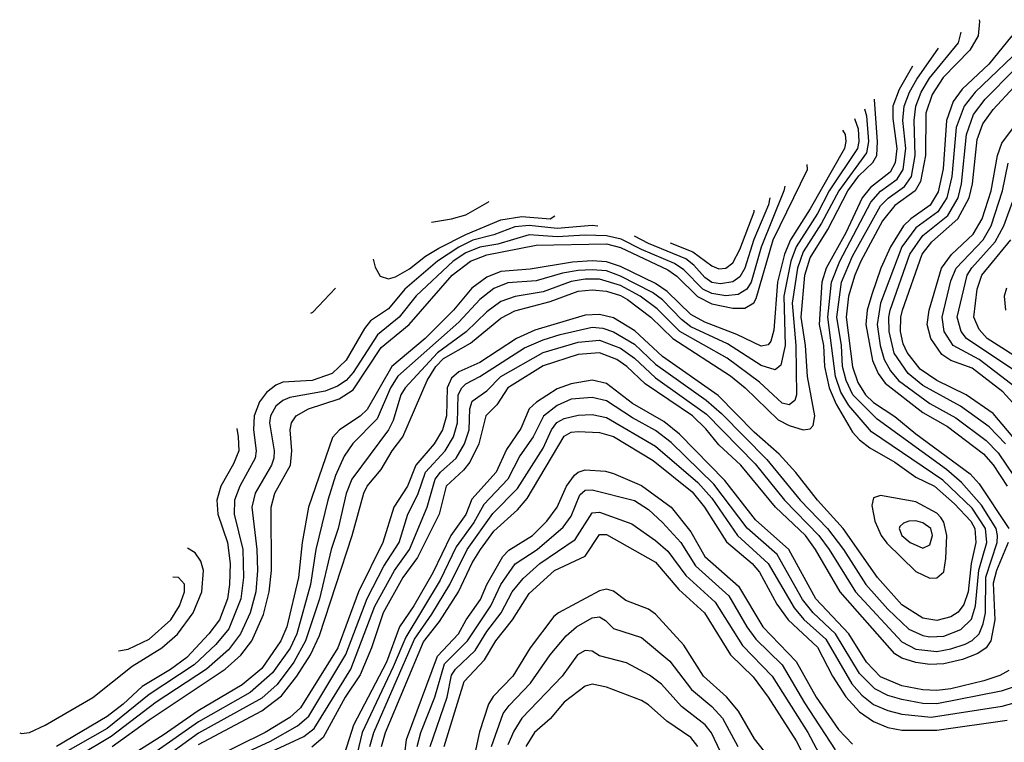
# Model space of a CAD drawing. Header units: inches. Extents: x 884549 to 1028252, y 526810 to 653624.
# Tile 331 of 656: x 892762 to 895562, y 637362 to 639416. Entities that reach past the tile are written whole.
import ezdxf

# ---------------------------------------------------------------- set-up
doc = ezdxf.new("R2010")
doc.units = ezdxf.units.IN
doc.header["$MEASUREMENT"] = 0
doc.layers.add('A8693', color=7, linetype='Continuous')

msp = doc.modelspace()

# ---------------------------------------------------------------- linework, layer by layer
at = {"layer": 'A8693', "color": 5}
for points, elevation in [([(895490.4, 639416.2), (895491.3, 639411.3), (895487.1, 639370), (895463.1, 639330), (895387.8, 639252.2), (895356.2, 639203.8), (895338.5, 639150), (895337.1, 639030), (895323.5, 638956.5), (895308, 638930), (895250, 638887.5), (895215.5, 638844.5), (895153.4, 638730), (895136.5, 638690), (895118.7, 638630), (895111.6, 638570), (895129.5, 638429.5), (895144.8, 638384.8), (895166.8, 638350), (895190, 638327.9), (895250, 638288.3), (895310, 638238.7), (895464.8, 638124.8), (895490, 638096.3), (895574.2, 637970)], 3820), ([(893370, 637285.6), (893570, 637378.7), (893598.8, 637401.2), (893703.5, 637570), (893771.5, 637748.5), (893827.1, 637850), (893870.5, 637910), (893920.7, 638030), (893943, 638110), (893958.5, 638130), (894002.6, 638170), (894026.8, 638210), (894040, 638250), (894042.2, 638310), (894048.2, 638331.8), (894090, 638361), (894130, 638401.3), (894249.9, 638470), (894350, 638499.4), (894410, 638504.9), (894470, 638482.3), (894510, 638453.9), (894570, 638398.4), (894714.7, 638294.7), (894853.2, 638153.2), (894936.4, 638050), (895034.2, 637950), (895063.8, 637910), (895138.3, 637790), (895270, 637647.6), (895310, 637626.7), (895370, 637619.8), (895410, 637627.1), (895450, 637640.7), (895470, 637650.8), (895490, 637670.1), (895501.8, 637698.2), (895507.7, 637730), (895508.7, 637831.3), (895540.9, 637930), (895542.7, 637950), (895538.2, 637970), (895496.3, 638036.3), (895440, 638100), (895397.2, 638137.2), (895200.2, 638280.2), (895131, 638350), (895112.2, 638390), (895101.8, 638430), (895098.7, 638490), (895085.5, 638570), (895099.1, 638670), (895130, 638744.1), (895210, 638887), (895231.3, 638908.7), (895277.8, 638942.2), (895297.3, 638970), (895308.4, 639030), (895304.8, 639130), (895310.1, 639170), (895325.3, 639210), (895349.3, 639250), (895430.9, 639350), (895438.8, 639380.3)], 3840), ([(895583.3, 639370), (895517.2, 639290), (895441.3, 639218.7), (895416.5, 639183.5), (895397, 639130), (895387.8, 638992.2), (895373.3, 638926.7), (895350.9, 638889.1), (895295.7, 638850), (895275, 638830), (895237.8, 638770), (895210.5, 638710), (895184.8, 638635.2), (895171.7, 638590), (895168.2, 638550), (895186.8, 638446.8), (895202.7, 638410), (895222.4, 638382.4), (895330, 638299.6), (895399.7, 638259.7), (895502.2, 638182.2), (895530, 638151), (895570, 638090.2)], 3780), ([(893350, 637306.9), (893474.9, 637365.1), (893551.9, 637408.1), (893583.9, 637436.1), (893688.9, 637611.1), (893749.4, 637770.6), (893797.6, 637862.4), (893840.7, 637930), (893865, 638010), (893893.8, 638066.2), (893915.5, 638130), (893971.3, 638190), (893995, 638230), (894007.1, 638270), (894008.7, 638350), (894018.7, 638370), (894030, 638381.2), (894070, 638401.8), (894197.1, 638482.9), (894250, 638506.1), (894298.5, 638521.5), (894390, 638541.8), (894419.6, 638539.6), (894450, 638528.9), (894510, 638493.6), (894570, 638437.1), (894714.2, 638334.2), (894757, 638297), (894886.1, 638166.1), (894981.5, 638050), (895058.8, 637970), (895104.3, 637910), (895167.5, 637810), (895230, 637739.9), (895290, 637683.8), (895330, 637665), (895350, 637661.4), (895390, 637663.7), (895438, 637682), (895468.5, 637711.5), (895479.7, 637750), (895489.2, 637850.8), (895511.6, 637930), (895508.3, 637970), (895470, 638027.7), (895387.1, 638107.1), (895184.1, 638244.1), (895119.1, 638319.1), (895096.8, 638356.8), (895081.6, 638401.6), (895059.7, 638570), (895070.5, 638670), (895093.9, 638730), (895182.3, 638897.7), (895210, 638928.5), (895257, 638963), (895273.7, 638990), (895281.6, 639050), (895273.4, 639130), (895276.8, 639170), (895292, 639210), (895312.9, 639247.1), (895374.3, 639335.3)], 3860), ([(895627.3, 639352.7), (895478.9, 639210), (895447.2, 639170), (895424.9, 639110), (895412.7, 638970), (895397.9, 638910), (895372.7, 638870), (895310, 638824.3), (895270.3, 638770), (895209.9, 638610.1), (895199.9, 638550), (895208.5, 638490), (895220.3, 638450), (895238.2, 638418.2), (895261.1, 638390), (895350, 638324.7), (895424.2, 638284.2), (895510, 638219.4), (895544.5, 638184.5), (895590, 638117.7)], 3760), ([(895300.9, 639284.1), (895262.5, 639217.5), (895244.5, 639170), (895244.4, 639135.6), (895255.7, 639050), (895251.2, 639008.8), (895237.1, 638982.9), (895181.2, 638938.8), (895157.3, 638910), (895110.5, 638810), (895055.4, 638710), (895043.1, 638670), (895035.4, 638550), (895047.3, 638490), (895050.7, 638430), (895063.1, 638370), (895083.1, 638323.1), (895130, 638243.6), (895150, 638221.4), (895179.2, 638199.2), (895250, 638158), (895310, 638115.5), (895363.5, 638090), (895420.2, 638040.2), (895466.3, 637990), (895477.7, 637970), (895480.6, 637930), (895466.9, 637870), (895458.7, 637790), (895446.2, 637753.8), (895430, 637732.2), (895410, 637718.9), (895370, 637708.3), (895330, 637714.7), (895270, 637752.9), (895201.4, 637830), (895103.8, 637970), (895030.1, 638050), (894969.2, 638129.2), (894921, 638181), (894850, 638243.8), (894748, 638348), (894590, 638458.6), (894511.2, 638531.2), (894450, 638568.3), (894410, 638578.2), (894370, 638575.8), (894226.4, 638533.6), (894174.1, 638510), (894070, 638441.6), (894010, 638415.5), (893990, 638396.8), (893977.4, 638370), (893975.3, 638290), (893964, 638250), (893940.7, 638210), (893888.3, 638150), (893864.1, 638090), (893825.6, 638030), (893794.3, 637930), (893725.2, 637790), (893666.4, 637630), (893560.6, 637459.4), (893530, 637432.5), (893459.6, 637390), (893306.3, 637313.7)], 3880), ([(895565, 638210), (895518.8, 638258.8), (895437, 638317), (895330, 638376.6), (895288.3, 638410), (895248.3, 638468.3), (895234.3, 638530), (895233.3, 638570), (895237.4, 638590), (895293, 638750), (895330, 638802.6), (895400.8, 638859.2), (895430, 638910), (895440.1, 638950), (895454, 639090), (895473.7, 639146.3), (895507.5, 639190), (895590, 639273.5)], 3740), ([(895651.8, 638151.8), (895530, 638296.5), (895453.4, 638350), (895370, 638390.2), (895322.6, 638422.6), (895285.3, 638470), (895274.4, 638494.4), (895266.4, 638530), (895267, 638570), (895272, 638590), (895327.8, 638750), (895355.4, 638784.6), (895429.8, 638850), (895461.6, 638910), (895471, 638950), (895484.5, 639075.5), (895500.2, 639119.8), (895530, 639160.5), (895590, 639225.4)], 3720), ([(893270, 637355.6), (893450, 637451.3), (893506.2, 637493.8), (893550, 637550.1), (893588.3, 637610), (893614.2, 637665.8), (893707.2, 637950), (893740.3, 638070), (893750.2, 638090), (893790, 638136.9), (893820.6, 638190), (893851, 638230), (893920.8, 638390), (893945, 638430), (893967.1, 638452.9), (894043.4, 638496.6), (894130, 638567.5), (894170, 638588), (894270, 638614.6), (894350, 638644.1), (894390, 638648.5), (894430, 638644.2), (894470, 638632.1), (894490, 638620.7), (894556.5, 638570), (894618.6, 638510), (894783.2, 638403.2), (894825, 638370), (894918.6, 638278.6), (894950, 638262.3), (894990, 638249.7), (895010, 638253.2), (895017.6, 638262.4), (895022.5, 638290), (895001.9, 638401.9), (894996.1, 638490), (894984.2, 638570), (894994.3, 638690), (895010, 638739.2), (895060.2, 638819.8), (895116.2, 638930), (895147.7, 638972.3), (895188.1, 639010), (895198.8, 639030), (895201.2, 639070), (895192.1, 639187.9), (895192.3, 639190)], 3920), ([(895164.2, 639162.8), (895170, 639143.1), (895175.6, 639070), (895170, 639037.3), (895091, 638930), (895041.9, 638838.1), (894990, 638755.8), (894973.6, 638710), (894958.5, 638610), (894969.1, 638490), (894970.6, 638350), (894966.1, 638333.9), (894950, 638321.4), (894930, 638325.8), (894865.8, 638385.8), (894773.7, 638453.7), (894638.9, 638530), (894574.5, 638594.5), (894526.2, 638630), (894470, 638660.8), (894410, 638678.1), (894370, 638678.1), (894330, 638671.5), (894250, 638642.1), (894170.6, 638629.4), (894130, 638614.8), (894090, 638585.4), (894030.9, 638529.1), (893950, 638469.5), (893857.7, 638370), (893845.9, 638350), (893823.7, 638276.3), (893810.5, 638250), (893706.2, 638110), (893690.5, 638069.5), (893666.9, 637970), (893647, 637910), (893614.1, 637770), (893574.9, 637650), (893541.5, 637590), (893493.6, 637526.4), (893450, 637487.2), (893270, 637387.5), (893150, 637300.6)], 3940), ([(895643.7, 638263.7), (895557.8, 638357.8), (895470, 638425.5), (895410, 638447.4), (895384.3, 638464.3), (895352.3, 638510), (895342.7, 638550), (895348, 638590), (895383.2, 638710), (895411.2, 638748.8), (895473.3, 638806.7), (895498.8, 638850), (895524.1, 638930), (895542.7, 639030), (895554.7, 639065.3), (895633.4, 639170)], 3680), ([(895135.7, 639135.2), (895146.3, 639106.3), (895148, 639070), (895143.7, 639050), (895064, 638930), (895030, 638865.6), (894969.7, 638770.3), (894954.4, 638730), (894934.8, 638630), (894938.6, 638490), (894925.7, 638434.3), (894910, 638420.9), (894870, 638433.3), (894774.8, 638494.8), (894670, 638543.1), (894643.5, 638563.5), (894590, 638619.9), (894561, 638641), (894470, 638687.2), (894430, 638702), (894390, 638705.5), (894350, 638702.8), (894304.9, 638695.1), (894230, 638673.5), (894150, 638668.1), (894110, 638651.7), (894070, 638620.6), (894010, 638556.6), (893837, 638403), (893816.3, 638370), (893778.5, 638281.5), (893708.6, 638211.4), (893684.8, 638175.2), (893659.3, 638120.7), (893637.7, 638050), (893604, 637910), (893588.7, 637810), (893549.6, 637670), (893530.9, 637629.1), (893480.9, 637559.1), (893417.1, 637502.9), (893270, 637419.5), (893150, 637335.4)], 3960), ([(895101.2, 639101.7), (895109.4, 639089.4), (895111.2, 639070), (895106.9, 639050), (895010, 638878.5), (894953.8, 638790), (894936.6, 638750), (894916.2, 638670), (894906.5, 638533.5), (894897.5, 638502.5), (894890, 638491.5), (894870, 638487.7), (894801.4, 638521.4), (894710, 638555.9), (894670, 638578.2), (894603.1, 638643.1), (894570, 638666.6), (894470, 638714.7), (894430, 638728), (894390, 638730.6), (894333.5, 638726.5), (894213.4, 638706.6), (894130, 638700.5), (894090, 638684.3), (894047.3, 638652.7), (893995.1, 638590), (893915, 638510), (893820.4, 638430), (893750, 638308.1), (893730, 638289), (893670.7, 638250), (893651.6, 638228.4), (893583, 638030), (893565.3, 637930), (893554.6, 637830), (893520.9, 637690), (893504.5, 637650), (893450, 637571.8), (893394.6, 637525.4), (893269.2, 637450.8), (893170, 637381.9), (893010, 637281.6)], 3980), ([(893024.8, 637350), (893130, 637425.8), (893346.4, 637570), (893390.3, 637609.7), (893421.4, 637650), (893454.7, 637725.3), (893471.3, 637790), (893478.2, 637850), (893476.7, 638030), (893486.8, 638070), (893532.2, 638150), (893535.8, 638190), (893531.1, 638250), (893534.6, 638270), (893548.1, 638290), (893583.4, 638310), (893670, 638338.2), (893710, 638364.1), (893790, 638484.2), (893868.8, 638550), (893991.8, 638690), (894043.7, 638730), (894090, 638747.3), (894230, 638775.3), (894430, 638779), (894470, 638769), (894604.7, 638704.7), (894630, 638686.6), (894689.5, 638629.5), (894730, 638608.7), (894790, 638596), (894823.6, 638596.4), (894849, 638611), (894856.2, 638623.8), (894903.9, 638790), (895001.9, 638990), (895001.1, 639004.7)], 4020), ([(895595.1, 638370), (895490, 638450), (895416.2, 638490), (895390.4, 638530), (895384.7, 638570), (895410, 638673.6), (895424.8, 638710), (895501.2, 638790), (895524.6, 638830), (895556.7, 638930), (895572.1, 639007.9)], 3660), ([(894937.3, 638942.9), (894934.6, 638930), (894870.1, 638769.9), (894841.9, 638670), (894829.8, 638650.2), (894804.9, 638635.1), (894770, 638630.9), (894730, 638637.4), (894704.3, 638650), (894650, 638705.1), (894623.5, 638723.5), (894530, 638762.4), (894472.2, 638792.2), (894430, 638802.1), (894370, 638804), (894290, 638799), (894210, 638804.6), (894121.6, 638778.4), (894070, 638769.9), (894030, 638753.1), (893994.3, 638730), (893888.9, 638631.1), (893841.1, 638570), (893779.3, 638520.7), (893710, 638413.5), (893689.7, 638390.3), (893665.5, 638374.5), (893630, 638360.3), (893530, 638342.1), (893510, 638333.9), (893490, 638317.6), (893475.2, 638290), (893472.5, 638270), (893485.6, 638190), (893484.2, 638170), (893477.8, 638150), (893431, 638070), (893421.8, 638030), (893436.4, 637910), (893438.2, 637850), (893433, 637790), (893417.5, 637730), (893390, 637670), (893355.3, 637624.7), (893293.2, 637570), (893150, 637475.9), (893021.8, 637378.2), (892930, 637323.4)], 4040), ([(894895.1, 638909.6), (894890.6, 638890), (894848.9, 638791.1), (894823.8, 638710), (894810, 638685.2), (894790, 638671.2), (894754.7, 638665.3), (894730, 638669.4), (894710, 638682.8), (894678.7, 638718.7), (894656.3, 638736.3), (894550, 638780.2), (894509.8, 638800.9)], 4060), ([(895603.3, 638410), (895453.9, 638510), (895439, 638530), (895427.7, 638570), (895456.4, 638690), (895469, 638711), (895535.5, 638784.5), (895560.1, 638830), (895589.7, 638910.3)], 3640), ([(893932.9, 638841), (893990, 638849.7), (894030, 638861.7), (894096.3, 638898.9)], 4120), ([(893766.8, 638735.2), (893772.2, 638712.2), (893787, 638687), (893810, 638679.4), (893830, 638685.5), (893870, 638707.9), (893916, 638744), (893953.5, 638766.5), (894030, 638805.6), (894130, 638847.2), (894190, 638857), (894269.9, 638850.1), (894283.3, 638858.1)], 4080), ([(894611.3, 638781.4), (894676, 638756), (894730, 638716), (894750, 638708.1), (894770, 638710.1), (894790, 638724.8), (894810, 638762.6), (894850.3, 638870), (894850.4, 638874.9)], 4080), ([(894406, 638829.3), (894390, 638831.2), (894290, 638822.3), (894210, 638830.7), (894170, 638827.5), (894110, 638804.7), (894050, 638789.8), (894010, 638769.6), (893949.7, 638730), (893856.7, 638650), (893810, 638593.9), (893759.6, 638560.4), (893741.8, 638538.2), (893690, 638448.3), (893650.7, 638410), (893593.5, 638390), (893510, 638386.1), (893490, 638377.5), (893463.3, 638356.7), (893443.9, 638330), (893428.4, 638290), (893426.2, 638250), (893433.7, 638190), (893431, 638170), (893387.3, 638090), (893372.5, 638050), (893371.7, 638010), (893396.5, 637910), (893398.2, 637830), (893390.4, 637769.6), (893356, 637684), (893319.8, 637640.2), (893258.3, 637581.7), (893130, 637498), (893010, 637401.3), (892885.8, 637330)], 4060), ([(895630, 638435.1), (895512.9, 638510), (895490, 638535.1), (895475.2, 638570), (895484.6, 638650), (895497.9, 638690), (895580, 638790)], 3620), ([(893590, 638581.7), (893595.1, 638584.9), (893660.1, 638653.1)], 4060), ([(895567.5, 638652.5), (895561, 638630), (895565.1, 638590)], 3580), ([(895572.2, 637930), (895539, 637850), (895530, 637814.6), (895534.2, 637710), (895523.1, 637650), (895509.7, 637630.3), (895485.9, 637614.1), (895442.4, 637597.6), (895390, 637584.7), (895350, 637582.8), (895310, 637588.2), (895270, 637600.8), (895250, 637613.1), (895095.2, 637790), (895024.9, 637910), (894996.1, 637950), (894910.7, 638030), (894812.4, 638150), (894750, 638207.7), (894713.1, 638253.1), (894674.6, 638290), (894540.7, 638380.7), (894487.9, 638430), (894459.9, 638450), (894410, 638468.7), (894350, 638464.4), (894250, 638432), (894162.5, 638377.5), (894150, 638369.1), (894118.6, 638321.4), (894086.9, 638290), (894067.6, 638210), (894041.7, 638158.3), (894024.1, 638135.9), (893974.8, 638090), (893954.6, 638010), (893893.2, 637886.8), (893851.3, 637830), (893795.1, 637730), (893762, 637630), (893730, 637553.9), (893686.8, 637490), (893624.4, 637375.6), (893592.1, 637347.9)], 3820), ([(895574.2, 637565.8), (895548.6, 637551.4), (895503.2, 637536.8), (895410, 637514), (895370, 637508.9), (895330, 637510.8), (895270, 637522.2), (895210, 637547.6), (895170, 637589.2), (895119.8, 637670), (895025.3, 637770), (894948.9, 637910), (894854.1, 637994.1), (894766.5, 638106.5), (894637.9, 638237.9), (894593.4, 638273.4), (894504.6, 638324.6), (894430, 638381.5), (894390, 638390.9), (894330, 638381.2), (894290, 638367), (894231.2, 638328.8), (894210.5, 638310), (894186.4, 638253.6), (894146, 638194), (894117, 638130), (894047.1, 638052.9), (894030.3, 638009.7), (893988.1, 637950), (893936.4, 637843.6), (893882.6, 637750), (893842.2, 637690), (893805.2, 637590), (893710.8, 637410), (893685, 637330)], 3780), ([(895590, 637519.9), (895552.4, 637507.6), (895370, 637471.2), (895330, 637472.2), (895270, 637483.2), (895230, 637495), (895193.7, 637513.7), (895150, 637557.7), (895081.6, 637670), (895018, 637730), (894987.3, 637767.3), (894915.5, 637895.5), (894830, 637970.8), (894735.5, 638095.5), (894613.8, 638213.8), (894570, 638248.1), (894504.1, 638284.1), (894430, 638332.7), (894390, 638342.3), (894330, 638337.2), (894290, 638319), (894250.9, 638289.1), (894221.9, 638230), (894183.7, 638176.3), (894149.7, 638110), (894081.8, 638038.2), (894053.2, 637986.8), (894002.8, 637917.2), (893957.3, 637822.7), (893859.5, 637660.5), (893824, 637576), (893735.2, 637390), (893712.3, 637290)], 3760), ([(893757.6, 637350), (893769.1, 637390), (893884.8, 637655.2), (893934, 637726), (893984.4, 637810), (894033.7, 637910), (894107.3, 638012.7), (894177.1, 638082.9), (894250, 638198), (894274.1, 638250), (894289.4, 638270.6), (894310, 638282.5), (894350, 638292.1), (894390, 638294), (894430, 638284.9), (894570, 638203.8), (894690, 638100), (894730, 638055.8), (894802.7, 637950), (894890.5, 637870.5), (894963.6, 637743.6), (894991.3, 637711.3), (895054.5, 637654.5), (895128.2, 637528.2), (895156, 637496), (895190, 637469.3), (895230, 637452), (895270, 637441.5), (895353.4, 637433.4), (895555.3, 637464.7), (895590, 637473.6)], 3740), ([(893378.8, 638253.7), (893383.2, 638230), (893384.4, 638190), (893370, 638153.1), (893333.3, 638090), (893322.3, 638050), (893325.1, 638010), (893352.2, 637930), (893360.3, 637870), (893358.6, 637810), (893352.4, 637770), (893330.1, 637709.9), (893299.6, 637670), (893236.7, 637603.3), (893191, 637569), (893110, 637520.3), (893056, 637470), (893010, 637435.1), (892866.7, 637350)], 4080), ([(893790.8, 637350), (893801.9, 637390), (893910, 637647.5), (893955.2, 637704.8), (894009.4, 637790), (894048.2, 637871.8), (894072.2, 637910), (894110, 637961.9), (894177.3, 638022.7), (894205.2, 638054.8), (894310, 638232.5), (894330, 638243.2), (894350, 638245.4), (894410, 638242.8), (894450, 638230.9), (894563.2, 638163.2), (894673.8, 638073.8), (894709.4, 638030), (894771.7, 637931.7), (894844.3, 637870), (894865.9, 637845.9), (894914.7, 637754.7), (894946.8, 637710), (895030, 637632), (895073, 637550), (895111.2, 637491.2), (895150, 637448.7), (895190, 637420.9), (895230, 637404.2), (895270, 637396.3), (895370, 637396.7), (895570, 637425)], 3720), ([(893856.7, 637330), (893861.2, 637370), (893950, 637606.5), (894009.6, 637670.4), (894031.3, 637710), (894072, 637768), (894090, 637810.1), (894135.5, 637890), (894152.2, 637907.8), (894220.3, 637950), (894261.1, 637990), (894290.1, 638029.9), (894316.9, 638090), (894339.1, 638120.9), (894350, 638130.1), (894370, 638136.7), (894427.8, 638132.2), (894450, 638126.1), (894530, 638091.9), (894614.6, 638030), (894670, 637960.2), (894709.9, 637889.9), (894806, 637806), (894875, 637690), (894970, 637591.9), (895026.5, 637490), (895090, 637397.9), (895130, 637356.1)], 3680), ([(893892.1, 637350), (893902.1, 637390), (893942.5, 637490), (893970, 637584.4), (894035, 637650), (894101.2, 637750), (894129.5, 637810), (894171.1, 637868.9), (894233.3, 637910), (894306.9, 637973.1), (894330, 638004.7), (894354.7, 638065.3), (894370, 638078.3), (894390, 638079.2), (894510, 638049.4), (894550, 638024), (894590, 637986.9), (894641.6, 637930), (894683.6, 637863.6), (894777.9, 637777.9), (894829.3, 637690), (894855, 637655), (894930, 637582.3), (894993.7, 637473.7), (895080.2, 637340.2)], 3660), ([(893928.5, 637350), (893977.5, 637490), (893990, 637552.5), (894000.8, 637570), (894056.9, 637623.1), (894090, 637676.7), (894130.8, 637730), (894162.2, 637790), (894193, 637827), (894241, 637870), (894341.7, 637938.3), (894390, 638014.3), (894410, 638015.9), (894502.7, 637982.7), (894570, 637935.5), (894604.9, 637904.9), (894655.9, 637835.9), (894739.7, 637759.7), (894817.4, 637637.4), (894901.7, 637550), (895003.2, 637390), (895050, 637300.4)], 3640), ([(893969.1, 637350), (894025.5, 637534.5), (894083.7, 637596.3), (894115.5, 637650), (894162.7, 637710), (894210, 637784.9), (894282.6, 637850), (894370, 637890.5), (894410, 637952.3), (894430, 637953), (894570, 637873.8), (894636.4, 637796.4), (894709.2, 637730), (894782.8, 637610), (894847.6, 637547.6), (894890, 637490.5), (894970, 637365.9), (895022.8, 637262.8)], 3620), ([(892761.7, 637388.2), (892766.6, 637386.6), (892790, 637389.8), (892834.5, 637410), (892970, 637489.1), (893081.4, 637578.6), (893165.8, 637630), (893210, 637669.3), (893254.7, 637730), (893279.3, 637790), (893284.2, 637850), (893277, 637877), (893260.5, 637900.5), (893238.8, 637914.1)], 4120), ([(893042.4, 637622), (893070, 637626.4), (893130, 637655.3), (893191.9, 637710), (893216.1, 637750), (893230.2, 637790), (893230, 637811), (893213.1, 637830), (893197.2, 637830.9)], 4140), ([(894921.9, 637281.9), (894851.5, 637371.5), (894805.4, 637450), (894771.4, 637491.4), (894706.4, 637550), (894650, 637637.7), (894570, 637726.2), (894550, 637740.3), (894484.9, 637764.9), (894450, 637791.7), (894430, 637797.2), (894410, 637792.7), (894293.5, 637730), (894280.8, 637719.2), (894213.7, 637630), (894164, 637550), (894108.5, 637491.5), (894094.9, 637470), (894068.9, 637391.1), (894055.6, 637330)], 3580), ([(894103.3, 637350), (894136.4, 637443.6), (894153.2, 637466.8), (894214, 637530), (894270, 637610.6), (894315.6, 637664.4), (894345, 637690), (894390, 637715.6), (894410, 637718.7), (894427.8, 637707.8), (894450, 637685.3), (894530, 637659.4), (894610, 637592.6), (894671.9, 637511.9), (894730, 637463.1), (894760.5, 637430), (894804.2, 637350)], 3560), ([(894754.2, 637334.2), (894728.5, 637388.5), (894711.4, 637411.4), (894643.4, 637463.4), (894586.6, 637526.6), (894552.4, 637552.4), (894487.7, 637587.7), (894410, 637607.7), (894390, 637621.3), (894370, 637623.1), (894347.9, 637610), (894304, 637550), (894189.6, 637430), (894167, 637393), (894150, 637354.1)], 3540), ([(894689.7, 637350), (894670, 637375.1), (894602.1, 637422.1), (894550, 637468.7), (894530, 637481), (894430, 637518.2), (894390, 637526.6), (894370, 637521.2), (894310, 637476.1), (894270, 637428.8), (894226.1, 637390), (894201.2, 637350)], 3520)]:
    msp.add_lwpolyline(points, dxfattribs=dict(at, elevation=elevation))
for points, elevation in [([(895210, 638063), (895190, 638056.9), (895185, 638035), (895193.7, 637990), (895211.5, 637950), (895227.6, 637927.6), (895310, 637847.3), (895350, 637828.5), (895370, 637829.2), (895390, 637846.2), (895395.3, 637884.7), (895398, 637950), (895390, 637987.3), (895381, 638001), (895370, 638013.3), (895310, 638045.4)], 3920), ([(895310, 637991.2), (895289.7, 637990.3), (895274.9, 637985.1), (895264.9, 637975.1), (895262.6, 637970), (895270.1, 637950), (895293.6, 637930), (895330, 637913.9), (895350, 637923.3), (895357.8, 637950), (895352.3, 637970), (895330, 637986.1)], 3940)]:
    msp.add_lwpolyline(points, close=True, dxfattribs=dict(at, elevation=elevation))

doc.saveas('drawing.dxf')
